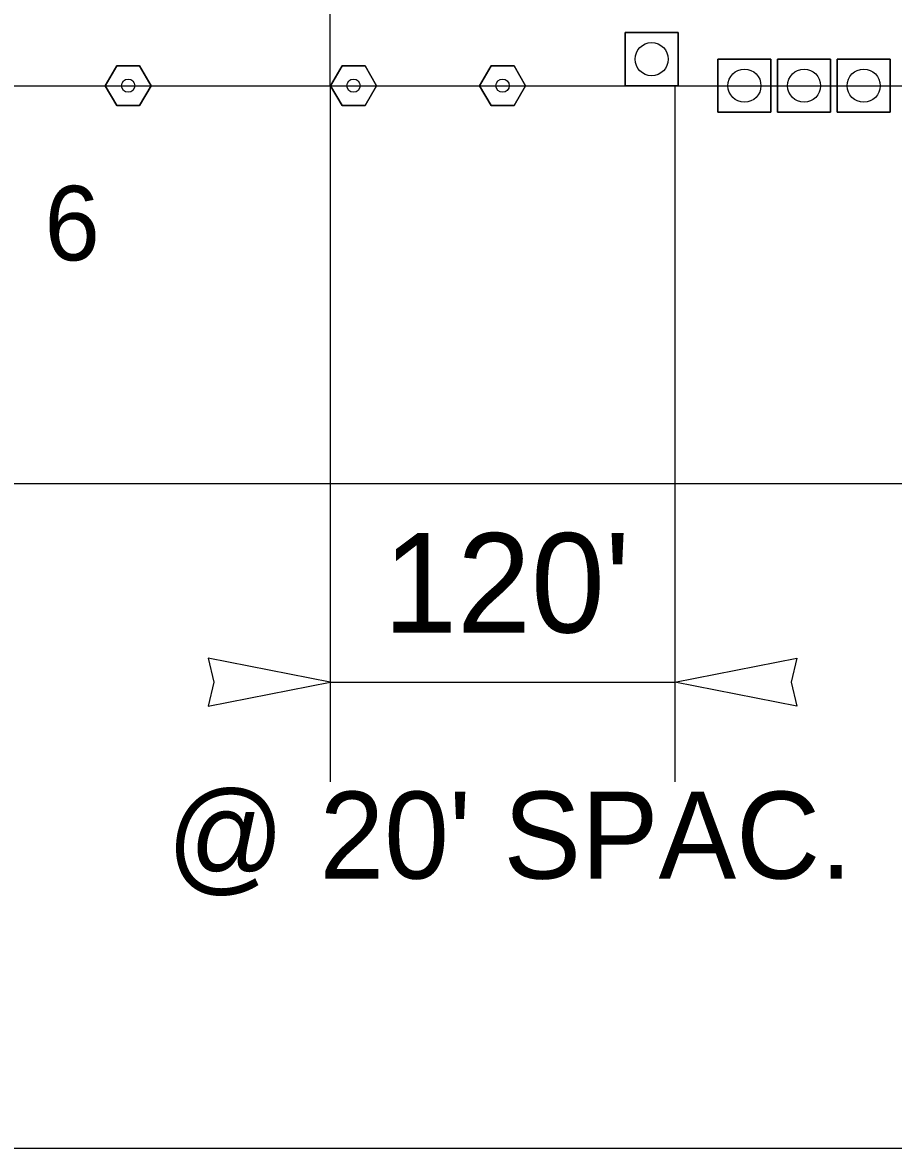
# Model space of a CAD drawing. Extents: x 99999.1 to 100095.7, y 99995 to 100010.7.
# Drawn here: x 100047.578 to 100048.279, y 100008.289 to 100009.195 of the extents above; entities that cross this region are included whole.
import ezdxf

# ---------------------------------------------------------------- set-up
doc = ezdxf.new("R2010")
doc.units = 0
for name, color, linetype in [('RD_ED_ShoulderPavedEdge', 7, 'Continuous'), ('RD_MK_LineEdgeWhite', 7, 'Continuous'), ('SH_TI_Tables', 7, 'Continuous'), ('TR_WZ_TrafficCone', 7, 'Continuous'), ('TR_WZ_TubularMarker', 7, 'Continuous'), ('TR_WZ_WorkZoneDetails', 7, 'Continuous'), ('TR_WZ_WorkZoneTextCurrent', 7, 'Continuous')]:
    doc.layers.add(name, color=color, linetype=linetype)

msp = doc.modelspace()

# ---------------------------------------------------------------- linework, layer by layer
at = {"layer": 'RD_ED_ShoulderPavedEdge'}
msp.add_line((100045.38423, 100008.82433), (100049.30157, 100008.82433), dxfattribs=at)
at = {"layer": 'RD_MK_LineEdgeWhite'}
msp.add_line((100045.38423, 100009.14433), (100049.30157, 100009.14433), dxfattribs=at)
at = {"layer": 'SH_TI_Tables'}
msp.add_lwpolyline([(100045.27021, 100010.325), (100050.72412, 100010.325), (100050.72412, 100008.28919), (100045.27021, 100008.28919)], close=True, dxfattribs=at)
at = {"layer": 'TR_WZ_TrafficCone'}
for points in [[(100048.10557, 100009.14433), (100048.0629, 100009.14433), (100048.0629, 100009.187), (100048.10557, 100009.187), (100048.10557, 100009.14433)], [(100048.10557, 100009.187), (100048.0629, 100009.187), (100048.0629, 100009.14433), (100048.10557, 100009.14433), (100048.10557, 100009.187)], [(100048.18027, 100009.16566), (100048.1376, 100009.16566), (100048.1376, 100009.123), (100048.18027, 100009.123), (100048.18027, 100009.16566)], [(100048.18027, 100009.123), (100048.1376, 100009.123), (100048.1376, 100009.16566), (100048.18027, 100009.16566), (100048.18027, 100009.123)], [(100048.22827, 100009.16566), (100048.1856, 100009.16566), (100048.1856, 100009.123), (100048.22827, 100009.123), (100048.22827, 100009.16566)], [(100048.22827, 100009.123), (100048.1856, 100009.123), (100048.1856, 100009.16566), (100048.22827, 100009.16566), (100048.22827, 100009.123)], [(100048.27627, 100009.16566), (100048.2336, 100009.16566), (100048.2336, 100009.123), (100048.27627, 100009.123), (100048.27627, 100009.16566)], [(100048.27627, 100009.123), (100048.2336, 100009.123), (100048.2336, 100009.16566), (100048.27627, 100009.16566), (100048.27627, 100009.123)]]:
    msp.add_lwpolyline(points, dxfattribs=at)
for centre in [(100048.08423, 100009.16566), (100048.15893, 100009.14433), (100048.20693, 100009.14433), (100048.25493, 100009.14433)]:
    msp.add_circle(centre, 0.01333, dxfattribs=at)
at = {"layer": 'TR_WZ_TubularMarker'}
for points in [[(100047.68138, 100009.14433), (100047.67214, 100009.16033), (100047.65366, 100009.16033), (100047.64442, 100009.14433), (100047.65366, 100009.12833), (100047.67214, 100009.12833)], [(100047.86278, 100009.14433), (100047.85354, 100009.16033), (100047.83506, 100009.16033), (100047.82583, 100009.14433), (100047.83506, 100009.12833), (100047.85354, 100009.12833)], [(100047.98274, 100009.14433), (100047.97351, 100009.16033), (100047.95503, 100009.16033), (100047.94579, 100009.14433), (100047.95503, 100009.12833), (100047.97351, 100009.12833)]]:
    msp.add_lwpolyline(points, close=True, dxfattribs=at)
for points in [[(100047.67214, 100009.12833), (100047.65366, 100009.12833), (100047.64442, 100009.14433), (100047.65366, 100009.16033), (100047.67214, 100009.16033), (100047.68138, 100009.14433), (100047.67214, 100009.12833)], [(100047.85354, 100009.12833), (100047.83506, 100009.12833), (100047.82583, 100009.14433), (100047.83506, 100009.16033), (100047.85354, 100009.16033), (100047.86278, 100009.14433), (100047.85354, 100009.12833)], [(100047.97351, 100009.12833), (100047.95503, 100009.12833), (100047.94579, 100009.14433), (100047.95503, 100009.16033), (100047.97351, 100009.16033), (100047.98274, 100009.14433), (100047.97351, 100009.12833)]]:
    msp.add_lwpolyline(points, dxfattribs=at)
for centre in [(100047.6629, 100009.14433), (100047.8443, 100009.14433), (100047.96427, 100009.14433)]:
    msp.add_circle(centre, 0.00533, dxfattribs=at)
at = {"layer": 'TR_WZ_WorkZoneDetails'}
for p, q in [((100047.8256, 100009.14433), (100047.8256, 100008.58433)), ((100048.10293, 100009.14433), (100048.10293, 100008.58433)), ((100047.8256, 100008.66433), (100048.10293, 100008.66433))]:
    msp.add_line(p, q, dxfattribs=at)
for points in [[(100046.84721, 100009.5443), (100046.84721, 100009.14433), (100047.8256, 100009.14433), (100047.8256, 100009.5443)], [(100047.8256, 100008.66433), (100047.72732, 100008.68361), (100047.73187, 100008.66433), (100047.72732, 100008.64506)], [(100048.10293, 100008.66433), (100048.20122, 100008.68361), (100048.19667, 100008.66433), (100048.20122, 100008.64506)]]:
    msp.add_lwpolyline(points, close=True, dxfattribs=at)

# ---------------------------------------------------------------- texts
at = {"layer": 'TR_WZ_WorkZoneTextCurrent'}
msp.add_text('6', height=0.06, dxfattribs=at).set_placement((100047.59552, 100009.00376))
for s, height, p in [("120'", 0.08, (100047.86813, 100008.70433)), ('@', 0.07, (100047.69404, 100008.50633)), ("20' SPAC.", 0.07, (100047.81696, 100008.50633))]:
    msp.add_text(s, height=height, rotation=360, dxfattribs=at).set_placement(p)

doc.saveas('drawing.dxf')
